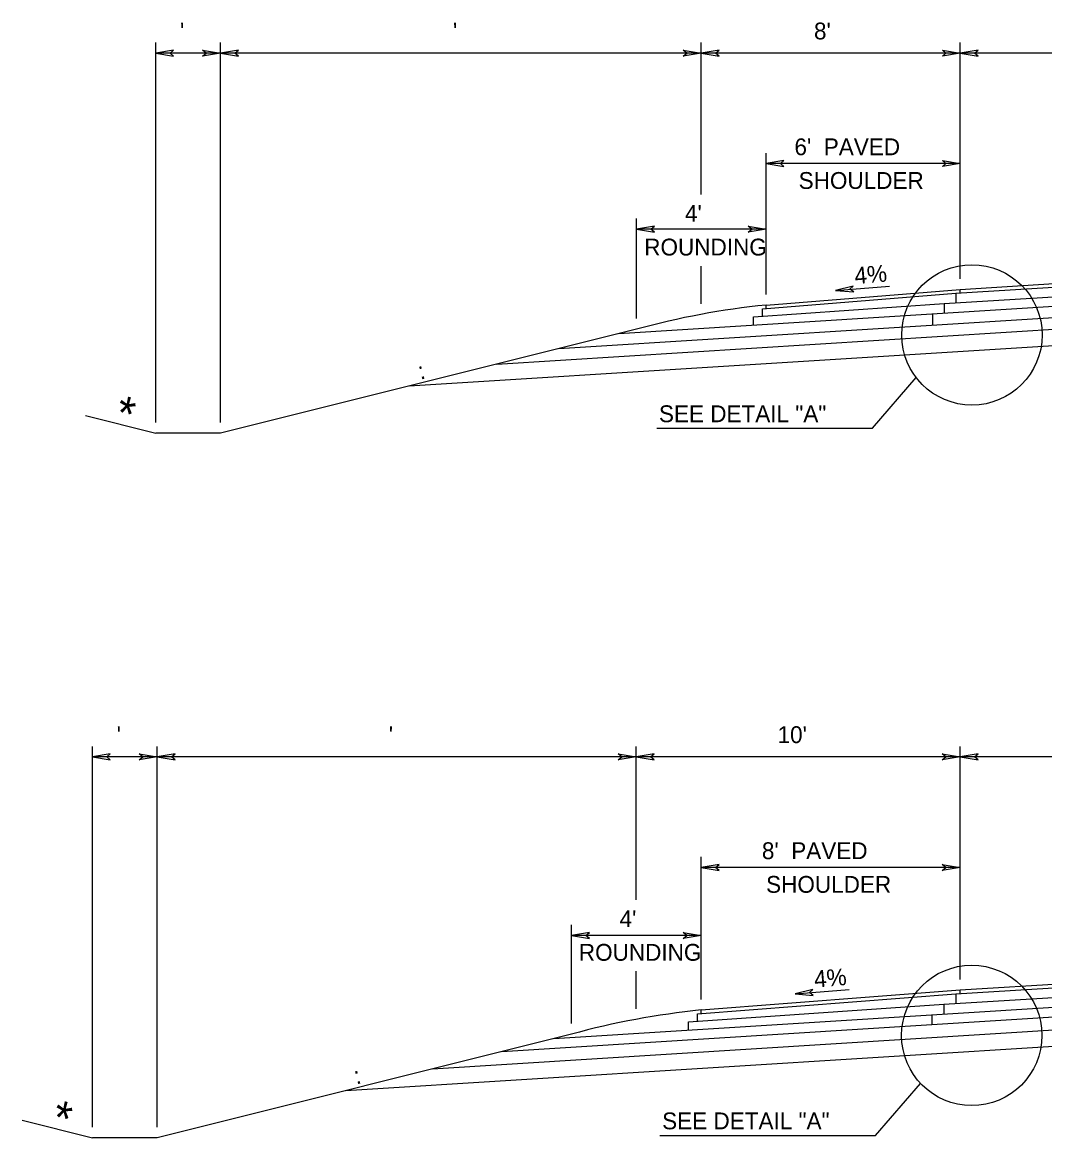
# Model space of a CAD drawing. Extents: x -592 to 1199, y -590 to 416.
# Drawn here: x -155.3 to -70.3, y -317.8 to -225 of the extents above; entities that cross this region are included whole.
import ezdxf

# ---------------------------------------------------------------- set-up
doc = ezdxf.new("R2010")
doc.units = 0
doc.layers.add('1', color=7, linetype='Continuous')
doc.layers.add('Des_ Drain_ Ftrs', color=7, linetype='Continuous')

msp = doc.modelspace()

# ---------------------------------------------------------------- linework, layer by layer
at = {"layer": '1'}
for p, q in [((-144.198, -258.308), (-144.198, -226.725)), ((-138.809, -258.308), (-138.809, -226.725)), ((-98.841, -239.349), (-98.841, -226.725)), ((-77.288, -246.366), (-77.288, -226.725)), ((-138.809, -227.605), (-144.198, -227.605)), ((-98.841, -227.605), (-138.809, -227.605)), ((-77.288, -227.605), (-98.841, -227.605)), ((-47.653, -227.605), (-77.288, -227.605)), ((-138.809, -255.193), (-138.809, -233.732)), ((-93.443, -247.661), (-93.443, -235.905)), ((-77.288, -236.785), (-93.443, -236.785)), ((-104.219, -249.67), (-104.219, -241.358)), ((-93.443, -242.238), (-104.219, -242.238)), ((-98.841, -248.44), (-98.841, -245.3)), ((-77.647, -247.562), (-47.653, -245.677)), ((-77.288, -247.24), (-47.653, -245.381)), ((-78.62, -248.42), (-47.653, -246.473)), ((-105.697, -250.919), (-47.653, -247.27)), ((-93.747, -248.866), (-77.647, -247.562)), ((-93.442, -248.541), (-77.288, -247.24)), ((-87.656, -247.326), (-83.173, -246.967)), ((-77.647, -247.562), (-77.647, -248.359)), ((-77.288, -247.54), (-77.288, -247.24)), ((-110.663, -252.159), (-47.653, -248.198)), ((-94.484, -249.529), (-78.62, -248.42)), ((-93.442, -248.841), (-93.442, -248.541)), ((-78.62, -248.42), (-78.62, -249.217)), ((-115.832, -253.45), (-47.653, -249.164)), ((-93.747, -249.477), (-93.747, -248.866)), ((-79.593, -249.278), (-79.593, -250.206)), ((-94.484, -250.216), (-94.484, -249.529)), ((-104.219, -250.55), (-138.809, -259.188)), ((-123.126, -255.272), (-47.653, -250.527)), ((-84.602, -258.786), (-80.954, -254.572)), ((-150.026, -257.732), (-144.198, -259.188)), ((-138.809, -259.188), (-144.198, -259.188)), ((-102.533, -258.786), (-84.602, -258.786)), ((-149.462, -316.898), (-149.462, -285.237)), ((-144.074, -316.898), (-144.074, -285.237)), ((-104.241, -297.99), (-104.241, -285.237)), ((-77.299, -304.614), (-77.299, -285.237)), ((-144.074, -286.117), (-149.462, -286.117)), ((-104.241, -286.117), (-144.074, -286.117)), ((-77.299, -286.117), (-104.241, -286.117)), ((-47.664, -286.117), (-77.299, -286.117)), ((-98.842, -306.279), (-98.842, -294.435)), ((-77.299, -295.315), (-98.842, -295.315)), ((-109.619, -308.288), (-109.619, -300.086)), ((-98.842, -300.966), (-109.619, -300.966)), ((-104.241, -307.058), (-104.241, -303.939)), ((-77.669, -305.816), (-47.664, -303.93)), ((-77.304, -305.493), (-47.664, -303.629)), ((-78.657, -306.687), (-47.664, -304.739)), ((-111.088, -309.535), (-47.664, -305.548)), ((-99.147, -307.483), (-77.669, -305.816)), ((-98.842, -307.159), (-77.304, -305.493)), ((-91.018, -305.808), (-86.534, -305.462)), ((-77.669, -305.816), (-77.669, -306.625)), ((-77.304, -305.793), (-77.304, -305.493)), ((-115.413, -310.615), (-47.664, -306.357)), ((-99.879, -308.145), (-78.657, -306.687)), ((-78.657, -306.687), (-78.657, -307.496)), ((-121.183, -312.057), (-47.664, -307.436)), ((-99.147, -308.095), (-99.147, -307.483)), ((-98.842, -307.459), (-98.842, -307.159)), ((-79.646, -307.558), (-79.646, -308.367)), ((-128.391, -313.859), (-47.664, -308.784)), ((-99.879, -308.828), (-99.879, -308.145)), ((-109.619, -309.168), (-144.074, -317.778)), ((-84.334, -317.583), (-80.594, -313.263)), ((-155.29, -316.321), (-149.462, -317.778)), ((-144.074, -317.778), (-149.462, -317.778)), ((-102.266, -317.583), (-84.334, -317.583))]:
    msp.add_line(p, q, dxfattribs=at)
for centre in [(-76.323, -251.024), (-76.334, -309.272)]:
    msp.add_circle(centre, 5.838, dxfattribs=at)
for centre in [(-86.56, -315.375), (-91.96, -373.993)]:
    msp.add_arc(centre, 67.188, 95.87953, 105.23809, dxfattribs=at)
at = {"layer": 'Des_ Drain_ Ftrs'}
for points in [[(-144.198, -227.605), (-142.71, -227.853), (-143.005, -227.605), (-142.71, -227.357)], [(-138.809, -227.605), (-140.298, -227.853), (-140.003, -227.605), (-140.298, -227.357)], [(-138.809, -227.605), (-137.321, -227.853), (-137.616, -227.605), (-137.321, -227.357)], [(-98.841, -227.605), (-100.33, -227.853), (-100.035, -227.605), (-100.33, -227.357)], [(-98.841, -227.605), (-97.353, -227.853), (-97.648, -227.605), (-97.353, -227.357)], [(-77.288, -227.605), (-78.776, -227.853), (-78.481, -227.605), (-78.776, -227.357)], [(-77.288, -227.605), (-75.8, -227.853), (-76.095, -227.605), (-75.8, -227.357)], [(-93.443, -236.785), (-91.954, -237.034), (-92.249, -236.785), (-91.954, -236.537)], [(-77.288, -236.785), (-78.776, -237.034), (-78.481, -236.785), (-78.776, -236.537)], [(-104.219, -242.238), (-102.731, -242.486), (-103.026, -242.238), (-102.731, -241.99)], [(-93.443, -242.238), (-94.931, -242.486), (-94.636, -242.238), (-94.931, -241.99)], [(-87.656, -247.326), (-86.153, -247.456), (-86.467, -247.232), (-86.192, -246.961)], [(-149.462, -286.117), (-147.974, -286.366), (-148.269, -286.117), (-147.974, -285.869)], [(-144.074, -286.117), (-145.562, -286.366), (-145.267, -286.117), (-145.562, -285.869)], [(-144.074, -286.117), (-142.585, -286.366), (-142.88, -286.117), (-142.585, -285.869)], [(-104.241, -286.117), (-105.729, -286.366), (-105.434, -286.117), (-105.729, -285.869)], [(-104.241, -286.117), (-102.753, -286.366), (-103.048, -286.117), (-102.753, -285.869)], [(-77.299, -286.117), (-78.788, -286.366), (-78.493, -286.117), (-78.788, -285.869)], [(-77.299, -286.117), (-75.811, -286.366), (-76.106, -286.117), (-75.811, -285.869)], [(-98.842, -295.315), (-97.354, -295.563), (-97.649, -295.315), (-97.354, -295.066)], [(-77.299, -295.315), (-78.788, -295.563), (-78.493, -295.315), (-78.788, -295.066)], [(-109.619, -300.966), (-108.131, -301.214), (-108.426, -300.966), (-108.131, -300.717)], [(-98.842, -300.966), (-100.331, -301.214), (-100.036, -300.966), (-100.331, -300.717)], [(-91.018, -305.808), (-89.516, -305.943), (-89.829, -305.718), (-89.553, -305.448)]]:
    msp.add_lwpolyline(points, close=True, dxfattribs=at)

# ---------------------------------------------------------------- texts
at = {"layer": '1'}
for s, p in [(" '", (-142.699, -226.454)), ("  '", (-120.521, -226.454)), ("8'", (-89.455, -226.454)), ("6'  PAVED", (-91.081, -236.085)), ('SHOULDER', (-90.732, -238.885)), ("4'", (-100.183, -241.622)), ('ROUNDING', (-103.572, -244.422)), ('SEE DETAIL "A"', (-102.348, -258.283)), (" '", (-147.963, -284.966)), ("  '", (-125.853, -284.966)), ("10'", (-92.485, -284.966)), ("8'  PAVED", (-93.787, -294.615)), ('SHOULDER', (-93.438, -297.415)), ("4'", (-105.621, -300.266)), ('ROUNDING', (-109.01, -303.066)), ('SEE DETAIL "A"', (-102.08, -317.08))]:
    msp.add_text(s, height=1.4, dxfattribs=at).set_placement(p)
for s, height, rotation, p in [('4%', 1.4, 4.86721, (-86.033, -246.811)), (' : ', 1.4, 14.22821, (-122.694, -254.882)), ('*', 2.8, 347.15207, (-147.713, -258.756)), ('4%', 1.4, 4.70298, (-89.393, -305.298)), (' : ', 1.4, 14.22821, (-128.026, -313.485)), ('*', 2.8, 347.15207, (-152.977, -317.346))]:
    msp.add_text(s, height=height, rotation=rotation, dxfattribs=at).set_placement(p)

doc.saveas('drawing.dxf')
